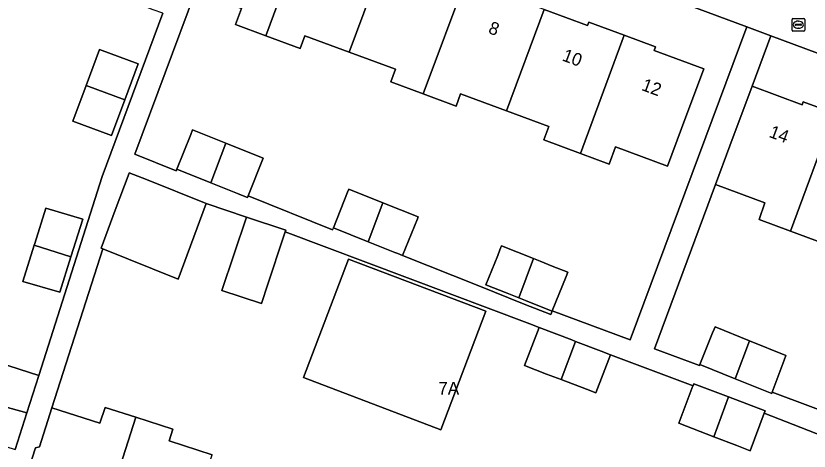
# Model space of a CAD drawing. Extents: x 163266 to 164362, y 381528 to 382286.
# Drawn here: x 163785.8 to 163848.1, y 382025.2 to 382059.4 of the extents above; entities that cross this region are included whole.
import ezdxf

# ---------------------------------------------------------------- set-up
doc = ezdxf.new("R2010")
doc.units = 0
for name, color, linetype in [('IMGEO_Brandkraan', 7, 'Continuous'), ('IMGEO_Erf', 7, 'Continuous'), ('IMGEO_Pand', 7, 'Continuous'), ('IMGEO_Pand_nummerreeks', 7, 'Continuous'), ('IMGEO_Voetpad_open', 7, 'Continuous')]:
    doc.layers.add(name, color=color, linetype=linetype)

msp = doc.modelspace()

# ---------------------------------------------------------------- linework, layer by layer
at = {"layer": 'IMGEO_Brandkraan'}
for p, q in [((163846.78, 382058.251), (163846.78, 382059.103)), ((163846.855, 382059.177), (163847.707, 382059.177)), ((163847.268, 382058.957), (163847.293, 382058.957)), ((163847.781, 382059.103), (163847.781, 382058.251)), ((163847.707, 382058.177), (163846.855, 382058.177)), ((163847.039, 382058.671), (163847.039, 382058.683)), ((163847.477, 382058.634), (163847.079, 382058.634)), ((163847.082, 382058.72), (163847.48, 382058.72)), ((163847.291, 382058.397), (163847.266, 382058.397)), ((163847.523, 382058.683), (163847.523, 382058.671))]:
    msp.add_line(p, q, dxfattribs=at)
for points in [[(163846.78, 382058.251), (163846.78, 382059.103)], [(163846.855, 382059.177), (163847.707, 382059.177)], [(163847.781, 382059.103), (163847.781, 382058.251)], [(163847.707, 382058.177), (163846.855, 382058.177)]]:
    msp.add_lwpolyline(points, dxfattribs=at)
for centre, radius, start, end in [((163846.857, 382059.101), 0.0765, 91.55205, 178.44795), ((163846.857, 382059.101), 0.0765, 91.55205, 178.44795), ((163847.705, 382059.101), 0.0765, 1.55205, 88.44795), ((163847.705, 382059.101), 0.0765, 1.55205, 88.44795), ((163846.857, 382058.253), 0.0765, 181.55205, 268.44795), ((163846.857, 382058.253), 0.0765, 181.55205, 268.44795), ((163847.079, 382058.68), 0.0403, 85.87752, 175.75265), ((163847.076, 382058.67), 0.0366, 178.93798, 274.71019), ((163847.48, 382058.677), 0.043, 264.86636, 352.45326), ((163847.484, 382058.682), 0.0386, 1.73085, 96.63898), ((163847.705, 382058.253), 0.0765, 271.55205, 358.44795), ((163847.705, 382058.253), 0.0765, 271.55205, 358.44795)]:
    msp.add_arc(centre, radius, start, end, dxfattribs=at)
for centre, major_axis, ratio, start_param, end_param in [((163847.267, 382058.677), (-0.387, 0.002), 0.722429, 4.712389, 7.853982), ((163847.292, 382058.677), (-0.39, 0.002), 0.717154, 1.570796, 4.712389)]:
    msp.add_ellipse(centre, major_axis=major_axis, ratio=ratio, start_param=start_param, end_param=end_param, dxfattribs=at)
at = {"layer": 'IMGEO_Erf'}
for points in [[(163782.584, 382026.322), (163783.46, 382029.067), (163784.444, 382032.152), (163787.643, 382031.126), (163792.616, 382046.764), (163797.382, 382059.577), (163796.62, 382059.86), (163795.755, 382060.182), (163793.695, 382060.948), (163795.56, 382065.964), (163796.232, 382065.7), (163797.294, 382068.556), (163800.286, 382067.384), (163800.4, 382067.692), (163802.607, 382073.632), (163776.565, 382083.317)], [(163799.929, 382061.304), (163795.17, 382048.5), (163798.418, 382047.194), (163798.47, 382047.323), (163799.568, 382050.055), (163799.717, 382050.427), (163802.319, 382049.383), (163805.262, 382048.201), (163804.069, 382045.228), (163810.698, 382042.564), (163810.765, 382042.734), (163811.881, 382045.513), (163811.984, 382045.769), (163814.649, 382044.7), (163817.426, 382043.585), (163817.365, 382043.431), (163816.207, 382040.548), (163822.176, 382038.177), (163825.76, 382036.738), (163827.835, 382035.904), (163827.943, 382036.173), (163826.296, 382036.834), (163825.861, 382037.009), (163825.327, 382037.223), (163824.415, 382037.589), (163822.751, 382038.257), (163823.677, 382040.562), (163823.849, 382040.988), (163823.98, 382041.315), (163826.476, 382040.313), (163827.01, 382040.098), (163827.949, 382039.721), (163829.17, 382039.231), (163829.039, 382038.904), (163827.956, 382036.205), (163834.076, 382033.934), (163843.222, 382058.527), (163803.931, 382073.14)], [(163827.329, 382059.871), (163830.728, 382058.607), (163830.83, 382058.881), (163833.611, 382057.847), (163836.06, 382056.937), (163835.959, 382056.665), (163839.851, 382055.218), (163838.109, 382050.532), (163837.004, 382047.562), (163832.932, 382049.076), (163832.431, 382047.73), (163830.162, 382048.574), (163827.294, 382049.64), (163827.682, 382050.682), (163824.369, 382051.914), (163820.756, 382053.257), (163820.397, 382052.291), (163817.829, 382053.246), (163815.267, 382054.198), (163815.633, 382055.181), (163812.014, 382056.526), (163808.536, 382057.819), (163808.16, 382056.806), (163805.456, 382057.812), (163803.087, 382058.693), (163803.557, 382059.955)], [(163894.675, 382039.392), (163845.123, 382057.82), (163843.646, 382053.849), (163847.571, 382052.389), (163847.662, 382052.633), (163850.093, 382051.729)], [(163849.287, 382041.493), (163846.649, 382042.474), (163844.189, 382043.389), (163844.659, 382044.681), (163840.776, 382046.128), (163835.981, 382033.227), (163839.52, 382031.914), (163839.548, 382031.981), (163840.548, 382034.47), (163840.663, 382034.757), (163840.736, 382034.939), (163843.44, 382033.853), (163846.302, 382032.704), (163846.163, 382032.329), (163845.222, 382029.799), (163851.029, 382027.644)], [(163850.365, 382025.913), (163844.6, 382028.153), (163843.505, 382025.209), (163842.46, 382025.61), (163840.633, 382026.311), (163837.881, 382027.366), (163838.925, 382030.092), (163839.005, 382030.3), (163839.006, 382030.303), (163832.515, 382032.756), (163831.366, 382029.757), (163830.636, 382030.037), (163828.641, 382030.801), (163828.376, 382030.903), (163827.508, 382031.235), (163825.77, 382031.901), (163826.919, 382034.9), (163826.19, 382035.179), (163806.992, 382042.409), (163805.496, 382037.91), (163805.247, 382037.162), (163805.115, 382036.767), (163802.012, 382037.802), (163803.934, 382043.56), (163803.938, 382043.572), (163800.778, 382044.632), (163798.568, 382038.696), (163792.666, 382041.066), (163788.663, 382028.576), (163792.431, 382027.367), (163792.852, 382028.616), (163795.26, 382027.844), (163798.166, 382026.912), (163797.866, 382025.977), (163801.242, 382024.894)]]:
    msp.add_lwpolyline(points, dxfattribs=at)
for points in [[(163790.309, 382051.097), (163791.362, 382053.917), (163792.414, 382056.736), (163795.437, 382055.607), (163794.385, 382052.788), (163793.332, 382049.969)], [(163786.373, 382038.509), (163787.271, 382041.353), (163787.315, 382041.492), (163788.188, 382044.257), (163791.093, 382043.41), (163790.155, 382040.443), (163789.277, 382037.662)], [(163819.211, 382026.858), (163808.414, 382030.959), (163811.949, 382040.269), (163822.747, 382036.169)]]:
    msp.add_lwpolyline(points, close=True, dxfattribs=at)
at = {"layer": 'IMGEO_Pand'}
for points in [[(163808.9, 382067.066), (163806.392, 382067.998), (163806.292, 382067.729), (163802.45, 382069.158), (163800.791, 382064.696), (163801.141, 382064.565), (163799.929, 382061.304), (163803.557, 382059.955), (163803.087, 382058.693), (163805.456, 382057.812)], [(163812.014, 382056.526), (163814.974, 382064.483), (163811.594, 382065.74), (163811.699, 382066.025), (163808.9, 382067.066), (163805.456, 382057.812), (163808.16, 382056.806), (163808.536, 382057.819)], [(163812.014, 382056.526), (163815.633, 382055.181), (163815.267, 382054.198), (163817.829, 382053.246), (163821.248, 382062.435), (163818.545, 382063.44), (163818.452, 382063.19), (163814.974, 382064.483)], [(163821.248, 382062.435), (163817.829, 382053.246), (163820.397, 382052.291), (163820.756, 382053.257), (163824.369, 382051.914), (163827.329, 382059.871), (163823.849, 382061.165), (163823.948, 382061.431)], [(163830.162, 382048.574), (163833.611, 382057.847), (163830.83, 382058.881), (163830.728, 382058.607), (163827.329, 382059.871), (163824.369, 382051.914), (163827.682, 382050.682), (163827.294, 382049.64)], [(163830.162, 382048.574), (163832.431, 382047.73), (163832.932, 382049.076), (163837.004, 382047.562), (163838.109, 382050.532), (163839.851, 382055.218), (163835.959, 382056.665), (163836.06, 382056.937), (163833.611, 382057.847)], [(163791.362, 382053.917), (163794.385, 382052.788), (163795.437, 382055.607), (163792.414, 382056.736)], [(163791.362, 382053.917), (163790.309, 382051.097), (163793.332, 382049.969), (163794.385, 382052.788)], [(163846.649, 382042.474), (163850.093, 382051.729), (163847.662, 382052.633), (163847.571, 382052.389), (163843.646, 382053.849), (163841.904, 382049.163), (163840.776, 382046.128), (163844.659, 382044.681), (163844.189, 382043.389)], [(163853.207, 382041.274), (163856.158, 382049.203), (163852.776, 382050.461), (163852.865, 382050.699), (163850.093, 382051.729), (163846.649, 382042.474), (163849.287, 382041.493), (163849.691, 382042.581)], [(163802.319, 382049.383), (163799.717, 382050.427), (163799.568, 382050.055), (163798.47, 382047.323), (163801.152, 382046.247)], [(163802.319, 382049.383), (163801.152, 382046.247), (163803.236, 382045.41), (163803.941, 382045.127), (163804.016, 382045.097), (163804.069, 382045.228), (163805.262, 382048.201)], [(163796.1, 382046.511), (163794.739, 382047.057), (163794.728, 382047.027), (163793.641, 382044.108), (163792.529, 382041.121), (163792.666, 382041.066), (163798.568, 382038.696), (163800.778, 382044.632)], [(163814.649, 382044.7), (163811.984, 382045.769), (163811.881, 382045.513), (163810.765, 382042.734), (163813.508, 382041.632)], [(163814.649, 382044.7), (163813.508, 382041.632), (163815.59, 382040.796), (163815.837, 382040.696), (163816.207, 382040.548), (163817.365, 382043.431), (163817.426, 382043.585)], [(163787.271, 382041.353), (163790.155, 382040.443), (163791.093, 382043.41), (163788.188, 382044.257), (163787.315, 382041.492)], [(163806.992, 382042.409), (163807.035, 382042.538), (163803.938, 382043.572), (163803.934, 382043.56), (163802.012, 382037.802), (163805.115, 382036.767), (163805.247, 382037.162), (163805.496, 382037.91)], [(163787.271, 382041.353), (163786.373, 382038.509), (163789.277, 382037.662), (163790.155, 382040.443)], [(163826.476, 382040.313), (163823.98, 382041.315), (163823.849, 382040.988), (163823.677, 382040.562), (163822.751, 382038.257), (163824.415, 382037.589), (163825.327, 382037.223)], [(163822.747, 382036.169), (163811.949, 382040.269), (163808.414, 382030.959), (163819.211, 382026.858)], [(163829.039, 382038.904), (163829.17, 382039.231), (163827.949, 382039.721), (163827.01, 382040.098), (163826.476, 382040.313), (163825.327, 382037.223), (163825.861, 382037.009), (163826.296, 382036.834), (163827.943, 382036.173), (163827.956, 382036.205)], [(163829.79, 382033.799), (163829.495, 382033.912), (163826.919, 382034.9), (163825.77, 382031.901), (163827.508, 382031.235), (163828.376, 382030.903), (163828.641, 382030.801)], [(163843.44, 382033.853), (163840.736, 382034.939), (163840.663, 382034.757), (163840.548, 382034.47), (163839.548, 382031.981), (163842.329, 382030.864)], [(163843.44, 382033.853), (163842.329, 382030.864), (163845.191, 382029.715), (163845.222, 382029.799), (163846.163, 382032.329), (163846.302, 382032.704)], [(163832.515, 382032.756), (163831.785, 382033.035), (163829.79, 382033.799), (163828.641, 382030.801), (163830.636, 382030.037), (163831.366, 382029.757)], [(163786.709, 382028.197), (163787.643, 382031.126), (163784.444, 382032.152), (163783.46, 382029.067)], [(163841.795, 382029.433), (163839.072, 382030.476), (163839.006, 382030.303), (163839.005, 382030.3), (163838.925, 382030.092), (163837.881, 382027.366), (163840.633, 382026.311)], [(163786.709, 382028.197), (163783.46, 382029.067), (163782.584, 382026.322), (163785.784, 382025.296)], [(163844.6, 382028.153), (163844.667, 382028.332), (163841.795, 382029.433), (163840.633, 382026.311), (163842.46, 382025.61), (163843.505, 382025.209)], [(163792.216, 382018.348), (163795.26, 382027.844), (163792.852, 382028.616), (163792.431, 382027.367), (163788.663, 382028.576), (163787.679, 382025.506), (163787.373, 382025.44), (163785.887, 382020.808), (163789.743, 382019.572), (163789.618, 382019.181)], [(163801.242, 382024.894), (163797.866, 382025.977), (163798.166, 382026.912), (163795.26, 382027.844), (163792.216, 382018.348), (163794.957, 382017.469), (163795.075, 382017.835), (163798.615, 382016.7)]]:
    msp.add_lwpolyline(points, close=True, dxfattribs=at)
at = {"layer": 'IMGEO_Voetpad_open'}
for points in [[(163776.565, 382083.317), (163802.607, 382073.632), (163803.931, 382073.14), (163843.222, 382058.527), (163845.123, 382057.82), (163894.675, 382039.392), (163895.961, 382038.914), (163921.004, 382029.6)], [(163851.029, 382027.644), (163845.222, 382029.799), (163845.191, 382029.715), (163842.329, 382030.864), (163839.548, 382031.981), (163839.52, 382031.914), (163835.981, 382033.227), (163840.776, 382046.128), (163841.904, 382049.163), (163843.646, 382053.849), (163845.123, 382057.82), (163843.222, 382058.527), (163834.076, 382033.934), (163827.956, 382036.205), (163827.943, 382036.173), (163827.835, 382035.904), (163825.76, 382036.738), (163822.176, 382038.177), (163816.207, 382040.548), (163815.837, 382040.696), (163815.59, 382040.796), (163813.508, 382041.632), (163810.765, 382042.734), (163810.698, 382042.564), (163804.069, 382045.228), (163804.016, 382045.097), (163803.941, 382045.127), (163803.236, 382045.41), (163801.152, 382046.247), (163798.47, 382047.323), (163798.418, 382047.194), (163795.17, 382048.5), (163799.929, 382061.304)], [(163797.382, 382059.577), (163792.616, 382046.764), (163787.643, 382031.126), (163786.709, 382028.197), (163785.784, 382025.296)], [(163785.887, 382020.808), (163787.373, 382025.44), (163787.679, 382025.506), (163788.663, 382028.576), (163792.666, 382041.066), (163792.529, 382041.121), (163793.641, 382044.108), (163794.728, 382047.027), (163794.739, 382047.057), (163796.1, 382046.511), (163800.778, 382044.632), (163803.938, 382043.572), (163807.035, 382042.538), (163806.992, 382042.409), (163826.19, 382035.179), (163826.919, 382034.9), (163829.495, 382033.912), (163829.79, 382033.799), (163831.785, 382033.035), (163832.515, 382032.756), (163839.006, 382030.303), (163839.072, 382030.476), (163841.795, 382029.433), (163844.667, 382028.332), (163844.6, 382028.153), (163850.365, 382025.913)]]:
    msp.add_lwpolyline(points, dxfattribs=at)

# ---------------------------------------------------------------- texts
at = {"layer": 'IMGEO_Pand_nummerreeks'}
for s, rotation, p in [('8', 339.55871, (163822.867, 382058.047)), ('10', 339.55871, (163828.669, 382055.886)), ('12', 339.55871, (163834.896, 382053.564)), ('14', 339.58513, (163844.909, 382049.879))]:
    msp.add_text(s, height=1, rotation=rotation, dxfattribs=at).set_placement(p)
msp.add_text('7A', height=1, dxfattribs=at).set_placement((163819.008, 382029.621))

doc.saveas('drawing.dxf')
